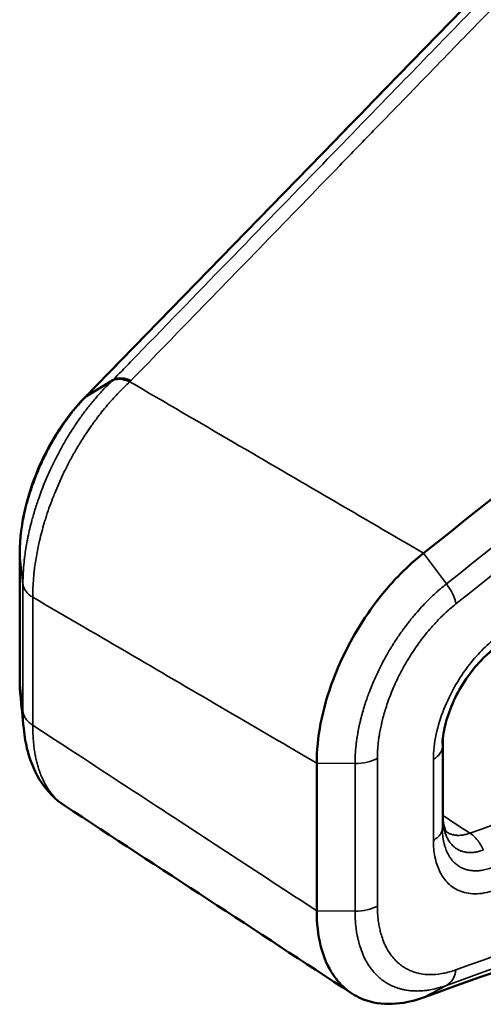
# Model space of a CAD drawing. Header units: millimetres. Extents: x 38 to 2514, y 38 to 1622.
# Tile 275 of 310: x 1605 to 1613, y 1311 to 1327. Entities that reach past the tile are written whole.
import ezdxf

# ---------------------------------------------------------------- set-up
doc = ezdxf.new("R2010")
doc.units = ezdxf.units.MM
doc.header["$LTSCALE"] = 7.692308
doc.layers.add('Visible (ISO)', color=7, linetype='Continuous', lineweight=50)
doc.layers.add('Visible Narrow (ISO)', color=7, linetype='Continuous', lineweight=35)

msp = doc.modelspace()

# ---------------------------------------------------------------- linework, layer by layer
at = {"layer": 'Visible (ISO)'}
for p, q in [((1606.6847, 1320.9934), (1606.2605, 1320.7333)), ((1605.1744, 1316.1183), (1605.1744, 1318.1857)), ((1612.0403, 1315.1596), (1612.0403, 1313.9089)), ((1609.9957, 1314.777), (1609.9957, 1312.3793)), ((1605.8997, 1314.089), (1605.8997, 1314.0889)), ((1612.1018, 1313.6597), (1612.1019, 1313.6596))]:
    msp.add_line(p, q, dxfattribs=at)
for centre, major_axis, ratio, start_param, end_param in [((1592.375, 1427.4463), (-75.0105, -129.9219), 0.5773503, 0.9688707, 1.1075513), ((1605.7744, 1318.1867), (-0.6, -0.0014), 0.5794466, 6.2818678, 6.2835597), ((1592.375, 1179.3634), (75.0105, 129.9219), 0.5773503, 0.4615493, 0.6019256)]:
    msp.add_ellipse(centre, major_axis=major_axis, ratio=ratio, start_param=start_param, end_param=end_param, dxfattribs=at)
for points in [[(1606.2261, 1320.7061), (1610.4786, 1325.0767), (1615.0048, 1329.7197), (1619.6613, 1334.5479)], [(1605.185, 1315.8886), (1605.1777, 1315.9635), (1605.1742, 1316.0402), (1605.1744, 1316.1183)], [(1605.2388, 1315.3383), (1605.2209, 1315.5217), (1605.2029, 1315.7052), (1605.185, 1315.8886)], [(1610.5651, 1311.0385), (1609.01, 1312.0553), (1607.4548, 1313.0721), (1605.8997, 1314.0889)], [(1612.0403, 1313.9089), (1612.0403, 1313.9088), (1612.0403, 1313.9087), (1612.0403, 1313.9086)]]:
    msp.add_open_spline(points, degree=3, dxfattribs=at)
for points, knots in [([(1606.6847, 1320.9934), (1606.6978, 1321.0014), (1606.7118, 1321.0077), (1606.7268, 1321.0124), (1606.7391, 1321.0162), (1606.752, 1321.019), (1606.7657, 1321.0208), (1606.7797, 1321.0226), (1606.7945, 1321.0235), (1606.8099, 1321.0233), (1606.8253, 1321.023), (1606.8414, 1321.0217), (1606.8578, 1321.0193), (1606.8608, 1321.0189), (1606.8639, 1321.0184), (1606.8669, 1321.0179), (1606.8941, 1321.0134), (1606.9222, 1321.006), (1606.9511, 1320.996), (1606.9607, 1320.9926), (1606.9705, 1320.989), (1606.9803, 1320.985)], [0, 0, 0, 0, 0.1840462, 0.1840462, 0.1840462, 0.3333333, 0.3333333, 0.3333333, 0.4860051, 0.4860051, 0.4860051, 0.6386177, 0.6386177, 0.6386177, 0.6666667, 0.6666667, 0.6666667, 0.9162291, 0.9162291, 0.9162291, 1, 1, 1, 1]), ([(1605.1744, 1318.1857), (1605.1738, 1318.4209), (1605.2069, 1318.6734), (1605.3253, 1319.1644), (1605.4097, 1319.409), (1605.6128, 1319.8604), (1605.7322, 1320.0736), (1605.9751, 1320.4269), (1606.097, 1320.5764), (1606.2261, 1320.7061)], [0.00006683, 0.00006683, 0.00006683, 0.00006683, 0.08020176, 0.08020176, 0.15614585, 0.15614585, 0.2287708, 0.2287708, 0.29053461, 0.29053461, 0.29053461, 0.29053461]), ([(1611.7289, 1318.1846), (1611.5549, 1318.0476), (1611.385, 1317.8888), (1611.0536, 1317.5233), (1610.8947, 1317.3159), (1610.6531, 1316.944), (1610.5629, 1316.7876), (1610.3999, 1316.4673), (1610.3275, 1316.304), (1610.1736, 1315.8983), (1610.1041, 1315.6566), (1610.016, 1315.1974), (1609.9951, 1314.9811), (1609.9957, 1314.777)], [0.000001, 0.000001, 0.000001, 0.000001, 0.0748495, 0.0748495, 0.15412621, 0.15412621, 0.20817444, 0.20817444, 0.26222261, 0.26222261, 0.34150018, 0.34150018, 0.41634889, 0.41634889, 0.41634889, 0.41634889]), ([(1612.8347, 1316.602), (1612.7743, 1316.5545), (1612.7115, 1316.4965), (1612.5808, 1316.3581), (1612.5121, 1316.274), (1612.3721, 1316.0769), (1612.3017, 1315.9585), (1612.1854, 1315.7197), (1612.1379, 1315.5965), (1612.0693, 1315.3606), (1612.0472, 1315.2442), (1612.0371, 1315.1221), (1612.036, 1315.1021), (1612.0354, 1315.0829)], [0, 0, 0, 0, 0.02845957, 0.02845957, 0.06163912, 0.06163912, 0.10192149, 0.10192149, 0.14188563, 0.14188563, 0.18179877, 0.18179877, 0.18984828, 0.18984828, 0.18984828, 0.18984828]), ([(1605.8997, 1314.089), (1605.7528, 1314.185), (1605.6263, 1314.3142), (1605.4264, 1314.6133), (1605.3524, 1314.7872), (1605.2725, 1315.089), (1605.2512, 1315.2116), (1605.2388, 1315.3383)], [0, 0, 0, 0, 0.06953445, 0.06953445, 0.14198313, 0.14198313, 0.18791711, 0.18791711, 0.18791711, 0.18791711]), ([(1612.0403, 1313.9086), (1612.0402, 1313.8325), (1612.0524, 1313.7677), (1612.0785, 1313.69), (1612.0909, 1313.6719), (1612.1008, 1313.66), (1612.1015, 1313.6599), (1612.1018, 1313.6597)], [0, 0, 0, 0, 0.035565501, 0.035565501, 0.066378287, 0.066378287, 0.088152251, 0.088152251, 0.088152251, 0.088152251]), ([(1609.9957, 1312.3793), (1609.9951, 1312.1759), (1610.016, 1311.9864), (1610.1041, 1311.6325), (1610.1736, 1311.4719), (1610.3275, 1311.2452), (1610.3999, 1311.1657), (1610.5628, 1311.0335), (1610.6531, 1310.981), (1610.8946, 1310.8869), (1611.0536, 1310.8622), (1611.3849, 1310.8758), (1611.5548, 1310.9105), (1611.7289, 1310.9731)], [0.000001, 0.000001, 0.000001, 0.000001, 0.07485014, 0.07485014, 0.15412675, 0.15412675, 0.20817444, 0.20817444, 0.26222314, 0.26222314, 0.34150081, 0.34150081, 0.41634888, 0.41634888, 0.41634888, 0.41634888])]:
    msp.add_open_spline(points, degree=3, knots=knots, dxfattribs=at)
at = {"layer": 'Visible Narrow (ISO)'}
for p, q in [((1605.2271, 1317.6806), (1605.1756, 1318.1646)), ((1605.1756, 1316.0971), (1605.1756, 1318.1645)), ((1612.1007, 1317.6878), (1611.7289, 1318.1846)), ((1605.2271, 1317.6806), (1605.2271, 1315.6131)), ((1605.3872, 1317.4703), (1605.3872, 1315.3926)), ((1605.2271, 1315.6131), (1605.1756, 1316.0971)), ((1612.0348, 1315.0389), (1612.0373, 1315.1214)), ((1612.0403, 1315.1588), (1612.0403, 1313.9038)), ((1612.0348, 1313.7221), (1612.0348, 1315.0391)), ((1610.6169, 1314.7707), (1609.9957, 1314.777)), ((1610.6169, 1314.7707), (1610.6169, 1312.3731)), ((1610.9792, 1314.8553), (1610.9792, 1312.4575)), ((1611.8884, 1313.5239), (1611.8884, 1314.8389)), ((1612.0348, 1313.7221), (1612.0403, 1313.9038)), ((1610.6169, 1312.3731), (1609.9957, 1312.3793)), ((1612.1006, 1311.1692), (1611.7289, 1310.9731))]:
    msp.add_line(p, q, dxfattribs=at)
for centre, major_axis, ratio, start_param, end_param in [((1592.6911, 1427.2638), (-75.2263, -130.2957), 0.5773503, 0.9688709, 1.1034646), ((1592.799, 1427.2015), (-75.4061, -130.6072), 0.5773503, 0.96887, 1.1016142), ((1607.0539, 1320.5223), (-0.4129, 0.4353), 0.5205077, 5.4124247, 6.1679168), ((1605.7744, 1318.1867), (-0.6, -0.0014), 0.5794466, 0.0003744, 0.0597816), ((1611.9014, 1317.5675), (-0.3102, 0.3921), 0.4626191, 3.850793, 4.6536444), ((1592.3034, 1179.4051), (76.4122, 132.3499), 0.5773503, 0.4756591, 0.5975775), ((1592.799, 1179.1186), (75.4061, 130.6072), 0.5773503, 0.4679593, 0.601926), ((1592.6911, 1179.1809), (75.2263, 130.2957), 0.5773503, 0.4658197, 0.6019258), ((1611.5348, 1315.043), (0.5, 0.0019), 0.5798425, 5.4956147, 6.2635617), ((1610.6257, 1315.0594), (-0.5, 0), 0.5773503, 1.5533425, 2.3561941), ((1610.6257, 1312.6616), (-0.5, 0.0002), 0.5770983, 1.5535611, 2.3564126), ((1611.9014, 1311.6266), (0.1706, -0.47), 0.6729945, 0.0927334, 0.8955849)]:
    msp.add_ellipse(centre, major_axis=major_axis, ratio=ratio, start_param=start_param, end_param=end_param, dxfattribs=at)
for points, knots in [([(1619.9996, 1334.7376), (1618.8224, 1333.5149), (1617.6734, 1332.3245), (1616.5684, 1331.1818), (1616.2245, 1330.8263), (1615.885, 1330.4754), (1615.5483, 1330.1275), (1614.8027, 1329.3573), (1614.0707, 1328.6018), (1613.3361, 1327.8443), (1612.6817, 1327.1694), (1612.0252, 1326.4929), (1611.3598, 1325.8075), (1610.9411, 1325.3762), (1610.5189, 1324.9413), (1610.0915, 1324.5013), (1609.077, 1323.4566), (1608.0334, 1322.3824), (1606.9732, 1321.2905), (1606.8772, 1321.1916), (1606.781, 1321.0926), (1606.6847, 1320.9934)], [0, 0, 0, 0, 0.25, 0.25, 0.25, 0.327786, 0.327786, 0.327786, 0.5, 0.5, 0.5, 0.6534387, 0.6534387, 0.6534387, 0.75, 0.75, 0.75, 0.9792378, 0.9792378, 0.9792378, 1, 1, 1, 1]), ([(1606.2605, 1320.7333), (1606.6111, 1321.0937), (1606.9619, 1321.4543), (1607.666, 1322.1779), (1608.0193, 1322.541), (1608.729, 1323.2703), (1609.0854, 1323.6366), (1609.5764, 1324.1412), (1609.7096, 1324.278), (1610.1162, 1324.696), (1610.3905, 1324.9779), (1610.9411, 1325.544), (1611.2174, 1325.8281), (1611.7706, 1326.397), (1612.0474, 1326.6818), (1612.6019, 1327.2524), (1612.8795, 1327.5382), (1613.2614, 1327.9313), (1613.3673, 1328.0404), (1613.7701, 1328.4551), (1614.0646, 1328.7585), (1614.6498, 1329.3616), (1614.9405, 1329.6613), (1615.5242, 1330.2633), (1615.8169, 1330.5652), (1616.3576, 1331.1234), (1616.607, 1331.3809), (1617.1403, 1331.9319), (1617.4219, 1332.2231), (1617.974, 1332.7941), (1618.2442, 1333.0737), (1618.7756, 1333.6238), (1619.0364, 1333.8939), (1619.4229, 1334.2946), (1619.5543, 1334.4308), (1619.6836, 1334.5648)], [0.00000361, 0.00000361, 0.00000361, 0.00000361, 0.07397457, 0.07397457, 0.14814019, 0.14814019, 0.22243714, 0.22243714, 0.25, 0.25, 0.30646682, 0.30646682, 0.36318161, 0.36318161, 0.4201723, 0.4201723, 0.47779425, 0.47779425, 0.5, 0.5, 0.5625, 0.5625, 0.62574648, 0.62574648, 0.69158316, 0.69158316, 0.75, 0.75, 0.81940104, 0.81940104, 0.8898415, 0.8898415, 0.96195176, 0.96195176, 1, 1, 1, 1]), ([(1620.2526, 1334.692), (1619.8252, 1334.248), (1619.4013, 1333.808), (1618.557, 1332.9324), (1618.1368, 1332.4969), (1617.4227, 1331.7576), (1617.1265, 1331.4511), (1616.5259, 1330.8298), (1616.2217, 1330.5153), (1615.6165, 1329.8899), (1615.3155, 1329.579), (1614.7157, 1328.9595), (1614.417, 1328.6511), (1613.9448, 1328.1637), (1613.771, 1327.9843), (1613.3035, 1327.5021), (1613.0099, 1327.1993), (1612.4228, 1326.594), (1612.1293, 1326.2915), (1611.5431, 1325.6872), (1611.2503, 1325.3854), (1610.7606, 1324.8806), (1610.5647, 1324.6787), (1609.9631, 1324.0587), (1609.5536, 1323.6367), (1608.7359, 1322.7942), (1608.3278, 1322.3738), (1607.6062, 1321.6302), (1607.2939, 1321.3083), (1606.9803, 1320.985)], [0, 0, 0, 0, 0.09130316, 0.09130316, 0.18361779, 0.18361779, 0.25, 0.25, 0.31950975, 0.31950975, 0.38929348, 0.38929348, 0.45921449, 0.45921449, 0.5, 0.5, 0.56893334, 0.56893334, 0.63749249, 0.63749249, 0.70522936, 0.70522936, 0.75, 0.75, 0.84198104, 0.84198104, 0.93195633, 0.93195633, 1, 1, 1, 1]), ([(1606.6698, 1320.9794), (1606.6376, 1320.949), (1606.6048, 1320.9167), (1606.5583, 1320.869), (1606.545, 1320.8552), (1606.5274, 1320.8365), (1606.5231, 1320.832), (1606.4951, 1320.802), (1606.4711, 1320.7757), (1606.4276, 1320.7265), (1606.4081, 1320.7041), (1606.3795, 1320.6703), (1606.3706, 1320.6596), (1606.3263, 1320.6064), (1606.2903, 1320.5613), (1606.2481, 1320.5063), (1606.2426, 1320.499), (1606.2229, 1320.473), (1606.2088, 1320.4541), (1606.1616, 1320.3897), (1606.1283, 1320.3426), (1606.0894, 1320.2854), (1606.0842, 1320.2777), (1606.0596, 1320.241), (1606.0402, 1320.2114), (1605.9864, 1320.1275), (1605.9519, 1320.0714), (1605.8933, 1319.9716), (1605.869, 1319.929), (1605.8158, 1319.8324), (1605.7869, 1319.7778), (1605.7303, 1319.6659), (1605.7026, 1319.6088), (1605.6528, 1319.501), (1605.6305, 1319.4509), (1605.5879, 1319.3509), (1605.5675, 1319.3011), (1605.5394, 1319.2291), (1605.5309, 1319.2071), (1605.507, 1319.1435), (1605.4919, 1319.1017), (1605.4548, 1318.9947), (1605.4336, 1318.9295), (1605.4086, 1318.8469), (1605.4034, 1318.8292), (1605.3892, 1318.7805), (1605.3806, 1318.7495), (1605.36, 1318.6729), (1605.3485, 1318.6275), (1605.327, 1318.5369), (1605.317, 1318.4916), (1605.3034, 1318.4255), (1605.2993, 1318.4047), (1605.2876, 1318.3431), (1605.2804, 1318.3021), (1605.2673, 1318.2206), (1605.2614, 1318.1801), (1605.2534, 1318.1179), (1605.2509, 1318.0967), (1605.2472, 1318.0642), (1605.246, 1318.053), (1605.2389, 1317.9832), (1605.2342, 1317.9236), (1605.2282, 1317.8064), (1605.2268, 1317.749), (1605.2271, 1317.6877), (1605.2271, 1317.6842), (1605.2271, 1317.6806)], [0.00000003, 0.00000003, 0.00000003, 0.00000003, 0.05955425, 0.05955425, 0.08333333, 0.08333333, 0.09091639, 0.09091639, 0.13313342, 0.13313342, 0.16666667, 0.16666667, 0.18176451, 0.18176451, 0.24101054, 0.24101054, 0.25, 0.25, 0.27263891, 0.27263891, 0.3252029, 0.3252029, 0.33333333, 0.33333333, 0.36348832, 0.36348832, 0.41666667, 0.41666667, 0.45437938, 0.45437938, 0.5, 0.5, 0.54520194, 0.54520194, 0.58333333, 0.58333333, 0.62015988, 0.62015988, 0.63623452, 0.63623452, 0.66666667, 0.66666667, 0.71416649, 0.71416649, 0.72715971, 0.72715971, 0.75, 0.75, 0.78389497, 0.78389497, 0.81778994, 0.81778994, 0.83333333, 0.83333333, 0.86375076, 0.86375076, 0.89341544, 0.89341544, 0.90871175, 0.90871175, 0.91666667, 0.91666667, 0.958302, 0.958302, 0.99757152, 0.99757152, 1, 1, 1, 1]), ([(1606.9612, 1320.9671), (1606.9295, 1320.9384), (1606.8972, 1320.9081), (1606.8423, 1320.8545), (1606.8198, 1320.8321), (1606.771, 1320.782), (1606.7445, 1320.7541), (1606.6916, 1320.6968), (1606.6653, 1320.6675), (1606.6343, 1320.6319), (1606.6301, 1320.627), (1606.5922, 1320.5832), (1606.558, 1320.5422), (1606.4968, 1320.4662), (1606.4701, 1320.4322), (1606.4093, 1320.3522), (1606.375, 1320.3056), (1606.3114, 1320.2157), (1606.2823, 1320.1733), (1606.22, 1320.0794), (1606.1868, 1320.0276), (1606.1227, 1319.9232), (1606.0916, 1319.8708), (1606.0291, 1319.761), (1605.9977, 1319.7035), (1605.9358, 1319.5851), (1605.9053, 1319.5242), (1605.8523, 1319.4131), (1605.8295, 1319.3634), (1605.7852, 1319.2631), (1605.7638, 1319.2124), (1605.7312, 1319.1324), (1605.7197, 1319.1033), (1605.6878, 1319.0209), (1605.6681, 1318.9674), (1605.6306, 1318.8603), (1605.6128, 1318.8067), (1605.5879, 1318.7277), (1605.5801, 1318.7021), (1605.558, 1318.6281), (1605.5445, 1318.5799), (1605.519, 1318.4838), (1605.5071, 1318.4358), (1605.4881, 1318.3544), (1605.4807, 1318.3209), (1605.4651, 1318.2464), (1605.4571, 1318.2055), (1605.4424, 1318.1235), (1605.4355, 1318.0825), (1605.4232, 1318.0004), (1605.4176, 1317.9594), (1605.4116, 1317.909), (1605.4106, 1317.9001), (1605.4039, 1317.8406), (1605.3991, 1317.7891), (1605.3918, 1317.6861), (1605.3893, 1317.6346), (1605.387, 1317.5454), (1605.3867, 1317.5078), (1605.3872, 1317.4703)], [0, 0, 0, 0, 0.05415317, 0.05415317, 0.09090909, 0.09090909, 0.13374335, 0.13374335, 0.17521894, 0.17521894, 0.18181818, 0.18181818, 0.23353372, 0.23353372, 0.27272727, 0.27272727, 0.32217904, 0.32217904, 0.36363636, 0.36363636, 0.41046863, 0.41046863, 0.45454545, 0.45454545, 0.5, 0.5, 0.54545455, 0.54545455, 0.58099789, 0.58099789, 0.61630472, 0.61630472, 0.63636364, 0.63636364, 0.6729212, 0.6729212, 0.70962198, 0.70962198, 0.72727273, 0.72727273, 0.76089568, 0.76089568, 0.79461919, 0.79461919, 0.81818182, 0.81818182, 0.84689302, 0.84689302, 0.87530374, 0.87530374, 0.90316752, 0.90316752, 0.90909091, 0.90909091, 0.94286388, 0.94286388, 0.97602685, 0.97602685, 1, 1, 1, 1]), ([(1611.7289, 1318.1846), (1611.2361, 1318.4722), (1610.7311, 1318.7669), (1610.2167, 1319.0671), (1609.7023, 1319.3673), (1609.1784, 1319.673), (1608.6368, 1319.9892), (1608.0951, 1320.3053), (1607.5357, 1320.6318), (1606.9612, 1320.9671)], [0, 0, 0, 0, 0.3333333, 0.3333333, 0.3333333, 0.6666667, 0.6666667, 0.6666667, 1, 1, 1, 1]), ([(1605.1756, 1318.1645), (1605.1756, 1318.1647), (1605.1756, 1318.1647), (1605.1754, 1318.205), (1605.1763, 1318.247), (1605.1801, 1318.3258), (1605.1826, 1318.362), (1605.189, 1318.435), (1605.1929, 1318.4717), (1605.2012, 1318.5376), (1605.2052, 1318.5663), (1605.2131, 1318.6181), (1605.2168, 1318.641), (1605.228, 1318.7052), (1605.2361, 1318.7472), (1605.2542, 1318.8328), (1605.2642, 1318.8763), (1605.2788, 1318.9349), (1605.2824, 1318.9492), (1605.2943, 1318.9946), (1605.3029, 1319.0258), (1605.3262, 1319.1068), (1605.3416, 1319.1569), (1605.3665, 1319.2327), (1605.3752, 1319.2581), (1605.3994, 1319.3272), (1605.4155, 1319.3709), (1605.4469, 1319.4518), (1605.462, 1319.4892), (1605.4887, 1319.5529), (1605.5002, 1319.5794), (1605.5309, 1319.6487), (1605.5505, 1319.6911), (1605.5907, 1319.7744), (1605.6112, 1319.8153), (1605.6411, 1319.8725), (1605.6502, 1319.8897), (1605.6724, 1319.9308), (1605.6855, 1319.9545), (1605.7255, 1320.0253), (1605.7525, 1320.0709), (1605.7905, 1320.1326), (1605.8017, 1320.1504), (1605.8354, 1320.2032), (1605.8577, 1320.2369), (1605.9029, 1320.303), (1605.9257, 1320.3352), (1605.9529, 1320.3724), (1605.9576, 1320.3788), (1605.9629, 1320.3859), (1605.9635, 1320.3868), (1605.9826, 1320.4124), (1606.0008, 1320.4363), (1606.0375, 1320.4831), (1606.0558, 1320.5059), (1606.0856, 1320.5419), (1606.0969, 1320.5553), (1606.1333, 1320.5978), (1606.1587, 1320.6264), (1606.2095, 1320.6814), (1606.235, 1320.7079), (1606.2605, 1320.7333)], [0, 0, 0, 0, 0.00006516, 0.00006516, 0.05535448, 0.05535448, 0.1, 0.1, 0.14316306, 0.14316306, 0.17529574, 0.17529574, 0.2, 0.2, 0.2433081, 0.2433081, 0.28616705, 0.28616705, 0.3, 0.3, 0.32969756, 0.32969756, 0.37641846, 0.37641846, 0.4, 0.4, 0.44025492, 0.44025492, 0.47499474, 0.47499474, 0.5, 0.5, 0.54088722, 0.54088722, 0.58202524, 0.58202524, 0.6, 0.6, 0.62560054, 0.62560054, 0.67805601, 0.67805601, 0.7, 0.7, 0.74436934, 0.74436934, 0.79046231, 0.79046231, 0.8, 0.8, 0.80131223, 0.80131223, 0.83899741, 0.83899741, 0.87696475, 0.87696475, 0.9, 0.9, 0.95052269, 0.95052269, 1, 1, 1, 1]), ([(1605.3872, 1317.4703), (1605.3663, 1317.4829), (1605.3471, 1317.4964), (1605.3212, 1317.5179), (1605.3131, 1317.5252), (1605.2907, 1317.5474), (1605.2778, 1317.5627), (1605.2611, 1317.587), (1605.2558, 1317.5956), (1605.2427, 1317.6203), (1605.2363, 1317.6367), (1605.2315, 1317.6553), (1605.2311, 1317.6573), (1605.229, 1317.6664), (1605.2279, 1317.6735), (1605.2271, 1317.6806)], [0, 0, 0, 0, 0.2223534, 0.2223534, 0.3333333, 0.3333333, 0.5498536, 0.5498536, 0.6666667, 0.6666667, 0.8822696, 0.8822696, 0.9088926, 0.9088926, 1, 1, 1, 1]), ([(1612.1007, 1317.6878), (1612.0672, 1317.6615), (1612.0328, 1317.6332), (1611.9782, 1317.5864), (1611.9585, 1317.5691), (1611.9123, 1317.5275), (1611.8857, 1317.5029), (1611.8325, 1317.4518), (1611.8059, 1317.4255), (1611.7745, 1317.3935), (1611.7702, 1317.3891), (1611.7361, 1317.3539), (1611.7056, 1317.3214), (1611.6439, 1317.2534), (1611.6128, 1317.2178), (1611.5439, 1317.1361), (1611.5061, 1317.0893), (1611.4434, 1317.0081), (1611.4186, 1316.9749), (1611.375, 1316.9148), (1611.3563, 1316.8884), (1611.3041, 1316.813), (1611.2709, 1316.7627), (1611.2287, 1316.696), (1611.2192, 1316.6809), (1611.1764, 1316.6113), (1611.1436, 1316.5555), (1611.0868, 1316.4533), (1611.0624, 1316.4075), (1611.0372, 1316.3583), (1611.0358, 1316.3556), (1611.0115, 1316.3078), (1610.9893, 1316.2622), (1610.9465, 1316.1701), (1610.9259, 1316.1237), (1610.9007, 1316.0641), (1610.8952, 1316.0509), (1610.8709, 1315.9918), (1610.853, 1315.9458), (1610.8257, 1315.8719), (1610.8156, 1315.8438), (1610.7943, 1315.7819), (1610.7832, 1315.7482), (1610.7603, 1315.6756), (1610.7488, 1315.6368), (1610.7272, 1315.5594), (1610.7171, 1315.5209), (1610.7016, 1315.4574), (1610.6958, 1315.4323), (1610.6826, 1315.3732), (1610.6756, 1315.3391), (1610.6675, 1315.2962), (1610.6659, 1315.2876), (1610.6583, 1315.2457), (1610.6527, 1315.2121), (1610.6438, 1315.152), (1610.6403, 1315.1258), (1610.6314, 1315.0521), (1610.6267, 1315.0041), (1610.6199, 1314.9076), (1610.6178, 1314.859), (1610.617, 1314.7971), (1610.6169, 1314.7839), (1610.6169, 1314.7708)], [0.00000944, 0.00000944, 0.00000944, 0.00000944, 0.05847761, 0.05847761, 0.09090909, 0.09090909, 0.13373203, 0.13373203, 0.17531033, 0.17531033, 0.18181818, 0.18181818, 0.22734113, 0.22734113, 0.27272727, 0.27272727, 0.32754474, 0.32754474, 0.36363636, 0.36363636, 0.39099618, 0.39099618, 0.44023776, 0.44023776, 0.45454545, 0.45454545, 0.50540383, 0.50540383, 0.54545455, 0.54545455, 0.54780211, 0.54780211, 0.58656637, 0.58656637, 0.62535882, 0.62535882, 0.63636364, 0.63636364, 0.67471846, 0.67471846, 0.69845199, 0.69845199, 0.72727273, 0.72727273, 0.76129363, 0.76129363, 0.7956963, 0.7956963, 0.81818182, 0.81818182, 0.8488688, 0.8488688, 0.85653824, 0.85653824, 0.88630555, 0.88630555, 0.90909091, 0.90909091, 0.94942419, 0.94942419, 0.98922945, 0.98922945, 0.99999284, 0.99999284, 0.99999284, 0.99999284]), ([(1609.9957, 1314.777), (1609.5181, 1315.056), (1609.0292, 1315.3418), (1608.5314, 1315.6327), (1608.0336, 1315.9236), (1607.527, 1316.2197), (1607.0038, 1316.5254), (1606.4806, 1316.8312), (1605.9409, 1317.1466), (1605.3872, 1317.4703)], [0, 0, 0, 0, 0.3333333, 0.3333333, 0.3333333, 0.6666667, 0.6666667, 0.6666667, 1, 1, 1, 1]), ([(1612.2549, 1317.3634), (1612.2212, 1317.3367), (1612.1865, 1317.3079), (1612.1509, 1317.2767), (1612.1395, 1317.2667), (1612.128, 1317.2565), (1612.1164, 1317.246), (1612.0925, 1317.2244), (1612.0683, 1317.2018), (1612.0437, 1317.178), (1612.0191, 1317.1542), (1611.994, 1317.1291), (1611.9684, 1317.1026), (1611.9172, 1317.0495), (1611.8638, 1316.9907), (1611.8101, 1316.9268), (1611.7759, 1316.886), (1611.7415, 1316.8433), (1611.7072, 1316.7984), (1611.6877, 1316.773), (1611.6682, 1316.7468), (1611.6488, 1316.72), (1611.5953, 1316.646), (1611.5422, 1316.5669), (1611.491, 1316.4835), (1611.4397, 1316.4001), (1611.3902, 1316.3124), (1611.3439, 1316.2217), (1611.3235, 1316.1816), (1611.3036, 1316.141), (1611.2845, 1316.1001), (1611.2654, 1316.0591), (1611.247, 1316.0179), (1611.2296, 1315.9766), (1611.2249, 1315.9656), (1611.2204, 1315.9547), (1611.2159, 1315.9438), (1611.1818, 1315.8608), (1611.1513, 1315.7779), (1611.125, 1315.6973), (1611.1216, 1315.687), (1611.1183, 1315.6767), (1611.1151, 1315.6665), (1611.104, 1315.6316), (1611.0938, 1315.5971), (1611.0842, 1315.563), (1611.0745, 1315.5284), (1611.0656, 1315.4942), (1611.0572, 1315.46), (1611.0525, 1315.4406), (1611.048, 1315.4213), (1611.0437, 1315.402), (1611.0367, 1315.3709), (1611.0303, 1315.3398), (1611.0243, 1315.3085), (1611.0185, 1315.278), (1611.0132, 1315.2474), (1611.0084, 1315.2164), (1611.0043, 1315.1902), (1611.0006, 1315.1638), (1610.9973, 1315.137), (1610.9922, 1315.0959), (1610.9881, 1315.054), (1610.985, 1315.0115), (1610.982, 1314.9701), (1610.9801, 1314.9281), (1610.9794, 1314.8859), (1610.9793, 1314.8757), (1610.9792, 1314.8655), (1610.9792, 1314.8553)], [0, 0, 0, 0, 0.0687983, 0.0687983, 0.0687983, 0.0909091, 0.0909091, 0.0909091, 0.1363636, 0.1363636, 0.1363636, 0.1818182, 0.1818182, 0.1818182, 0.2727273, 0.2727273, 0.2727273, 0.3307023, 0.3307023, 0.3307023, 0.3636364, 0.3636364, 0.3636364, 0.4545455, 0.4545455, 0.4545455, 0.5454545, 0.5454545, 0.5454545, 0.5855948, 0.5855948, 0.5855948, 0.6257363, 0.6257363, 0.6257363, 0.6363636, 0.6363636, 0.6363636, 0.7169648, 0.7169648, 0.7169648, 0.7272727, 0.7272727, 0.7272727, 0.7624173, 0.7624173, 0.7624173, 0.798007, 0.798007, 0.798007, 0.8181818, 0.8181818, 0.8181818, 0.8506862, 0.8506862, 0.8506862, 0.8823365, 0.8823365, 0.8823365, 0.9090909, 0.9090909, 0.9090909, 0.9501948, 0.9501948, 0.9501948, 0.9903291, 0.9903291, 0.9903291, 1, 1, 1, 1]), ([(1611.8884, 1314.8389), (1611.8878, 1314.9727), (1611.921, 1315.2435), (1612.0507, 1315.662), (1612.2308, 1316.0278), (1612.4187, 1316.3144), (1612.639, 1316.58), (1612.7957, 1316.7252), (1612.8778, 1316.7898)], [0, 0, 0, 0, 0.16666667, 0.33333333, 0.5, 0.66666667, 0.83333333, 0.99999997, 0.99999997, 0.99999997, 0.99999997]), ([(1605.185, 1315.8886), (1605.1845, 1315.894), (1605.184, 1315.8994), (1605.1835, 1315.9049), (1605.1831, 1315.9091), (1605.1827, 1315.9134), (1605.1824, 1315.9177), (1605.1794, 1315.9539), (1605.1773, 1315.9926), (1605.1762, 1316.0336), (1605.1757, 1316.0542), (1605.1755, 1316.0753), (1605.1756, 1316.0971)], [0.901589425, 0.901589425, 0.901589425, 0.901589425, 0.910097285, 0.910097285, 0.910097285, 0.916666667, 0.916666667, 0.916666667, 0.972198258, 0.972198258, 0.972198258, 1, 1, 1, 1]), ([(1605.2271, 1315.6131), (1605.227, 1315.5966), (1605.227, 1315.5795), (1605.2271, 1315.5618), (1605.2272, 1315.5535), (1605.2273, 1315.5451), (1605.2275, 1315.5366), (1605.2279, 1315.5142), (1605.2286, 1315.4911), (1605.2297, 1315.4672), (1605.2299, 1315.4627), (1605.2301, 1315.4582), (1605.2303, 1315.4536), (1605.2305, 1315.4497), (1605.2307, 1315.4459), (1605.2309, 1315.442), (1605.2323, 1315.4169), (1605.2341, 1315.391), (1605.2364, 1315.3643), (1605.2369, 1315.3583), (1605.2374, 1315.3523), (1605.238, 1315.3463), (1605.2383, 1315.3437), (1605.2385, 1315.341), (1605.2388, 1315.3383)], [0.00000001, 0.00000001, 0.00000001, 0.00000001, 0.03784537, 0.03784537, 0.03784537, 0.05555556, 0.05555556, 0.05555556, 0.10228898, 0.10228898, 0.10228898, 0.11111111, 0.11111111, 0.11111111, 0.11859777, 0.11859777, 0.11859777, 0.16666667, 0.16666667, 0.16666667, 0.1773503, 0.1773503, 0.1773503, 0.18207278, 0.18207278, 0.18207278, 0.18207278]), ([(1605.3872, 1315.3926), (1605.3661, 1315.4061), (1605.3468, 1315.4205), (1605.321, 1315.4431), (1605.313, 1315.4508), (1605.2905, 1315.4741), (1605.2775, 1315.4903), (1605.2609, 1315.5157), (1605.2558, 1315.5245), (1605.2426, 1315.5505), (1605.2361, 1315.5679), (1605.2297, 1315.5946), (1605.2281, 1315.6038), (1605.2271, 1315.6131)], [0, 0, 0, 0, 0.22371653, 0.22371653, 0.33333333, 0.33333333, 0.5516559, 0.5516559, 0.66666667, 0.66666667, 0.88561581, 0.88561581, 1, 1, 1, 1]), ([(1605.3872, 1315.3926), (1605.3868, 1315.3648), (1605.3869, 1315.3356), (1605.3879, 1315.2799), (1605.3888, 1315.2536), (1605.3903, 1315.2214), (1605.3906, 1315.2163), (1605.3925, 1315.1818), (1605.3946, 1315.1514), (1605.3977, 1315.1163), (1605.3981, 1315.1128), (1605.4012, 1315.08), (1605.4045, 1315.0499), (1605.4095, 1315.0125), (1605.4104, 1315.0059), (1605.4155, 1314.9703), (1605.4203, 1314.9405), (1605.4277, 1314.9006), (1605.4295, 1314.8912), (1605.4372, 1314.853), (1605.4437, 1314.8236), (1605.4542, 1314.7815), (1605.4574, 1314.7693), (1605.4684, 1314.7289), (1605.4769, 1314.7004), (1605.4914, 1314.6565), (1605.4966, 1314.6413), (1605.5125, 1314.5977), (1605.5239, 1314.569), (1605.5437, 1314.5239), (1605.5513, 1314.5075), (1605.5711, 1314.4668), (1605.584, 1314.4424), (1605.6099, 1314.3972), (1605.6227, 1314.3764), (1605.6518, 1314.3324), (1605.6684, 1314.3092), (1605.7029, 1314.2654), (1605.7207, 1314.2446), (1605.7583, 1314.2043), (1605.7782, 1314.1847), (1605.8199, 1314.1475), (1605.8417, 1314.1299), (1605.8679, 1314.1108), (1605.8711, 1314.1085), (1605.8827, 1314.1003), (1605.8911, 1314.0946), (1605.8997, 1314.089)], [0, 0, 0, 0, 0.05882353, 0.05882353, 0.1083999, 0.1083999, 0.11764706, 0.11764706, 0.17051816, 0.17051816, 0.17647059, 0.17647059, 0.22509839, 0.22509839, 0.23529412, 0.23529412, 0.28037129, 0.28037129, 0.29411765, 0.29411765, 0.3360367, 0.3360367, 0.35294118, 0.35294118, 0.39164766, 0.39164766, 0.41176471, 0.41176471, 0.44932797, 0.44932797, 0.47058824, 0.47058824, 0.50223175, 0.50223175, 0.52941176, 0.52941176, 0.55998247, 0.55998247, 0.58823529, 0.58823529, 0.61605434, 0.61605434, 0.64322374, 0.64322374, 0.64705882, 0.64705882, 0.6567416, 0.6567416, 0.6567416, 0.6567416]), ([(1609.9957, 1312.3793), (1609.5183, 1312.6915), (1609.0294, 1313.0111), (1608.5316, 1313.3366), (1608.0339, 1313.6621), (1607.5272, 1313.9934), (1607.004, 1314.3355), (1606.4807, 1314.6776), (1605.9409, 1315.0305), (1605.3872, 1315.3926)], [0, 0, 0, 0, 0.3333333, 0.3333333, 0.3333333, 0.6666667, 0.6666667, 0.6666667, 1, 1, 1, 1]), ([(1612.0403, 1313.9038), (1612.0402, 1313.881), (1612.041, 1313.8579), (1612.0443, 1313.8123), (1612.0468, 1313.79), (1612.052, 1313.7555), (1612.0542, 1313.7434), (1612.0608, 1313.71), (1612.0659, 1313.6888), (1612.0783, 1313.6463), (1612.0856, 1313.625), (1612.0995, 1313.5905), (1612.1055, 1313.5771), (1612.1233, 1313.5412), (1612.1361, 1313.5194), (1612.1544, 1313.4931), (1612.1587, 1313.4873), (1612.1779, 1313.4624), (1612.1942, 1313.4445), (1612.2272, 1313.4143), (1612.2435, 1313.4016), (1612.275, 1313.3808), (1612.2899, 1313.3724), (1612.3212, 1313.3574), (1612.3376, 1313.3509), (1612.3723, 1313.3398), (1612.3907, 1313.3353), (1612.4282, 1313.3288), (1612.4473, 1313.3268), (1612.4859, 1313.3251), (1612.5054, 1313.3254), (1612.5461, 1313.3283), (1612.5674, 1313.3312), (1612.6106, 1313.3394), (1612.6326, 1313.3448), (1612.6692, 1313.3556), (1612.6839, 1313.3605), (1612.6986, 1313.3657)], [0, 0, 0, 0, 0.06762819, 0.06762819, 0.13196366, 0.13196366, 0.16666667, 0.16666667, 0.22793513, 0.22793513, 0.29126875, 0.29126875, 0.33333333, 0.33333333, 0.40647029, 0.40647029, 0.42770883, 0.42770883, 0.5, 0.5, 0.56238363, 0.56238363, 0.61399796, 0.61399796, 0.66666667, 0.66666667, 0.72230472, 0.72230472, 0.77781903, 0.77781903, 0.83333333, 0.83333333, 0.8940948, 0.8940948, 0.9572729, 0.9572729, 1, 1, 1, 1]), ([(1612.8232, 1313.077), (1612.7926, 1313.0655), (1612.7625, 1313.0562), (1612.733, 1313.049), (1612.7017, 1313.0413), (1612.6711, 1313.036), (1612.6412, 1313.0327), (1612.6184, 1313.0303), (1612.5961, 1313.0291), (1612.5742, 1313.0291), (1612.5487, 1313.029), (1612.5239, 1313.0306), (1612.4999, 1313.0337), (1612.4769, 1313.0366), (1612.4546, 1313.041), (1612.4333, 1313.0466), (1612.4122, 1313.0521), (1612.3921, 1313.0589), (1612.373, 1313.0668), (1612.3698, 1313.0681), (1612.3667, 1313.0694), (1612.3636, 1313.0708), (1612.3592, 1313.0727), (1612.3548, 1313.0747), (1612.3505, 1313.0767), (1612.328, 1313.0875), (1612.307, 1313.0997), (1612.2875, 1313.1133), (1612.2675, 1313.1271), (1612.2492, 1313.1422), (1612.2323, 1313.1582), (1612.2252, 1313.1649), (1612.2184, 1313.1718), (1612.2119, 1313.1788), (1612.2005, 1313.1909), (1612.1899, 1313.2035), (1612.1799, 1313.2165), (1612.1702, 1313.2291), (1612.1611, 1313.2422), (1612.1525, 1313.2556), (1612.1438, 1313.2694), (1612.1355, 1313.2837), (1612.1277, 1313.2985), (1612.1231, 1313.3072), (1612.1186, 1313.3161), (1612.1143, 1313.3252), (1612.1032, 1313.3488), (1612.093, 1313.3737), (1612.084, 1313.3997), (1612.0796, 1313.4127), (1612.0753, 1313.426), (1612.0714, 1313.4396), (1612.0649, 1313.4622), (1612.0592, 1313.4855), (1612.0544, 1313.5094), (1612.044, 1313.5609), (1612.0376, 1313.6151), (1612.0355, 1313.6714), (1612.0349, 1313.6881), (1612.0346, 1313.7051), (1612.0348, 1313.7221)], [0.000063, 0.000063, 0.000063, 0.000063, 0.05830243, 0.05830243, 0.05830243, 0.11980844, 0.11980844, 0.11980844, 0.16666667, 0.16666667, 0.16666667, 0.22108299, 0.22108299, 0.22108299, 0.27335321, 0.27335321, 0.27335321, 0.32483833, 0.32483833, 0.32483833, 0.33333333, 0.33333333, 0.33333333, 0.34539762, 0.34539762, 0.34539762, 0.40854687, 0.40854687, 0.40854687, 0.47301457, 0.47301457, 0.47301457, 0.5, 0.5, 0.5, 0.54689539, 0.54689539, 0.54689539, 0.59241285, 0.59241285, 0.59241285, 0.63909347, 0.63909347, 0.63909347, 0.66666667, 0.66666667, 0.66666667, 0.73805203, 0.73805203, 0.73805203, 0.77376328, 0.77376328, 0.77376328, 0.83333333, 0.83333333, 0.83333333, 0.96178425, 0.96178425, 0.96178425, 1, 1, 1, 1]), ([(1612.1019, 1313.6596), (1612.1022, 1313.6594), (1612.1025, 1313.6593), (1612.1028, 1313.6591), (1612.1202, 1313.6478), (1612.1386, 1313.6381), (1612.1578, 1313.6303), (1612.1658, 1313.627), (1612.1738, 1313.6241), (1612.182, 1313.6214), (1612.1953, 1313.6172), (1612.2088, 1313.6137), (1612.2226, 1313.611), (1612.2402, 1313.6076), (1612.2582, 1313.6055), (1612.2765, 1313.6047), (1612.2935, 1313.6039), (1612.3108, 1313.6042), (1612.3281, 1313.6056), (1612.3356, 1313.6061), (1612.343, 1313.6069), (1612.3505, 1313.6078), (1612.3722, 1313.6106), (1612.3939, 1313.6148), (1612.4156, 1313.6204), (1612.4374, 1313.6259), (1612.4591, 1313.6328), (1612.4807, 1313.6407)], [0.56358708, 0.56358708, 0.56358708, 0.56358708, 0.56482652, 0.56482652, 0.56482652, 0.63674303, 0.63674303, 0.63674303, 0.66636549, 0.66636549, 0.66636549, 0.71428571, 0.71428571, 0.71428571, 0.77539424, 0.77539424, 0.77539424, 0.83254471, 0.83254471, 0.83254471, 0.85714286, 0.85714286, 0.85714286, 0.92858407, 0.92858407, 0.92858407, 1, 1, 1, 1]), ([(1612.4807, 1313.6407), (1612.499, 1313.629), (1612.517, 1313.6155), (1612.5344, 1313.6003), (1612.5451, 1313.591), (1612.5555, 1313.5811), (1612.5657, 1313.5706), (1612.5821, 1313.5538), (1612.5978, 1313.5354), (1612.6127, 1313.5158), (1612.6222, 1313.5034), (1612.6313, 1313.4904), (1612.64, 1313.4769), (1612.6539, 1313.4555), (1612.6668, 1313.4329), (1612.6785, 1313.4094), (1612.6857, 1313.3951), (1612.6924, 1313.3806), (1612.6986, 1313.3657)], [0, 0, 0, 0, 0.206752, 0.206752, 0.206752, 0.3333333, 0.3333333, 0.3333333, 0.5370176, 0.5370176, 0.5370176, 0.6666667, 0.6666667, 0.6666667, 0.8740047, 0.8740047, 0.8740047, 1, 1, 1, 1]), ([(1612.8775, 1312.715), (1612.7634, 1312.6733), (1612.5557, 1312.6379), (1612.2867, 1312.6946), (1612.0977, 1312.8389), (1611.9812, 1313.0185), (1611.9048, 1313.2504), (1611.8877, 1313.4277), (1611.8884, 1313.5239)], [0.00000001, 0.00000001, 0.00000001, 0.00000001, 0.16666667, 0.33333333, 0.5, 0.66666667, 0.83333333, 1, 1, 1, 1]), ([(1610.6169, 1312.3731), (1610.6169, 1312.373), (1610.6169, 1312.373), (1610.6168, 1312.3341), (1610.6176, 1312.2944), (1610.6207, 1312.2318), (1610.6222, 1312.2091), (1610.6264, 1312.1568), (1610.6294, 1312.127), (1610.6369, 1312.0679), (1610.6413, 1312.0385), (1610.6475, 1312.0038), (1610.6484, 1311.9988), (1610.6538, 1311.9696), (1610.6588, 1311.9452), (1610.672, 1311.8881), (1610.6806, 1311.8553), (1610.693, 1311.8138), (1610.6958, 1311.8048), (1610.7113, 1311.7562), (1610.7256, 1311.717), (1610.7526, 1311.6533), (1610.7641, 1311.6284), (1610.7859, 1311.5851), (1610.7959, 1311.5665), (1610.8251, 1311.5156), (1610.8455, 1311.4839), (1610.8738, 1311.4449), (1610.8801, 1311.4364), (1610.9103, 1311.3975), (1610.9358, 1311.3683), (1610.9844, 1311.3192), (1611.007, 1311.2986), (1611.0321, 1311.278), (1611.0336, 1311.2768), (1611.0581, 1311.2569), (1611.082, 1311.2395), (1611.1315, 1311.2071), (1611.1572, 1311.1922), (1611.1908, 1311.1749), (1611.1982, 1311.1713), (1611.2319, 1311.1551), (1611.2589, 1311.1438), (1611.3036, 1311.1278), (1611.3209, 1311.1221), (1611.3593, 1311.1109), (1611.3804, 1311.1055), (1611.4267, 1311.0955), (1611.452, 1311.0911), (1611.5033, 1311.0841), (1611.5293, 1311.0816), (1611.5729, 1311.0791), (1611.5903, 1311.0785), (1611.6318, 1311.078), (1611.6561, 1311.0785), (1611.7052, 1311.0811), (1611.7301, 1311.0831), (1611.7812, 1311.0889), (1611.8074, 1311.0926), (1611.8707, 1311.1036), (1611.9084, 1311.1117), (1611.986, 1311.1316), (1612.0259, 1311.1434), (1612.0781, 1311.1612), (1612.0893, 1311.1651), (1612.1006, 1311.1692)], [0, 0, 0, 0, 0.00000948, 0.00000948, 0.05825614, 0.05825614, 0.09090909, 0.09090909, 0.13349528, 0.13349528, 0.17483749, 0.17483749, 0.18181818, 0.18181818, 0.21544747, 0.21544747, 0.26027921, 0.26027921, 0.27272727, 0.27272727, 0.32761097, 0.32761097, 0.36363636, 0.36363636, 0.39128564, 0.39128564, 0.44060092, 0.44060092, 0.45454545, 0.45454545, 0.50534632, 0.50534632, 0.54545455, 0.54545455, 0.54803089, 0.54803089, 0.58680546, 0.58680546, 0.62560828, 0.62560828, 0.63636364, 0.63636364, 0.67466641, 0.67466641, 0.69861284, 0.69861284, 0.72727273, 0.72727273, 0.76128482, 0.76128482, 0.79567945, 0.79567945, 0.81818182, 0.81818182, 0.84880526, 0.84880526, 0.87894809, 0.87894809, 0.90909091, 0.90909091, 0.94940492, 0.94940492, 0.98919134, 0.98919134, 0.99999643, 0.99999643, 0.99999643, 0.99999643]), ([(1610.9792, 1312.4575), (1610.9792, 1312.4179), (1610.9804, 1312.3777), (1610.9829, 1312.3369), (1610.9837, 1312.3238), (1610.9847, 1312.3107), (1610.9858, 1312.2975), (1610.9881, 1312.2704), (1610.991, 1312.2431), (1610.9947, 1312.2156), (1610.9983, 1312.188), (1611.0027, 1312.1602), (1611.0081, 1312.1321), (1611.0135, 1312.1033), (1611.0198, 1312.0741), (1611.0272, 1312.0449), (1611.0342, 1312.0171), (1611.0421, 1311.9893), (1611.051, 1311.9618), (1611.0626, 1311.9257), (1611.0758, 1311.8901), (1611.0909, 1311.8552), (1611.0994, 1311.8354), (1611.1085, 1311.8159), (1611.1183, 1311.7968), (1611.1452, 1311.7436), (1611.1767, 1311.6927), (1611.2132, 1311.6457), (1611.234, 1311.6188), (1611.2565, 1311.5932), (1611.2805, 1311.5692), (1611.2984, 1311.5512), (1611.3173, 1311.534), (1611.337, 1311.5178), (1611.3573, 1311.5012), (1611.3785, 1311.4855), (1611.4005, 1311.471), (1611.4225, 1311.4566), (1611.4452, 1311.4433), (1611.4687, 1311.4312), (1611.4748, 1311.428), (1611.4811, 1311.4249), (1611.4873, 1311.4219), (1611.5111, 1311.4106), (1611.5354, 1311.4005), (1611.5601, 1311.3917), (1611.585, 1311.3829), (1611.6102, 1311.3753), (1611.6357, 1311.3691), (1611.6423, 1311.3675), (1611.6489, 1311.3659), (1611.6555, 1311.3645), (1611.7004, 1311.3546), (1611.7457, 1311.3487), (1611.7924, 1311.3462), (1611.8057, 1311.3455), (1611.8191, 1311.345), (1611.8327, 1311.3449), (1611.8937, 1311.3441), (1611.9573, 1311.3489), (1612.0272, 1311.361), (1612.0896, 1311.3719), (1612.157, 1311.3886), (1612.229, 1311.4133), (1612.2376, 1311.4162), (1612.2462, 1311.4193), (1612.255, 1311.4224)], [0, 0, 0, 0, 0.0688494, 0.0688494, 0.0688494, 0.0909091, 0.0909091, 0.0909091, 0.1363636, 0.1363636, 0.1363636, 0.1818182, 0.1818182, 0.1818182, 0.228406, 0.228406, 0.228406, 0.2727273, 0.2727273, 0.2727273, 0.3307991, 0.3307991, 0.3307991, 0.3636364, 0.3636364, 0.3636364, 0.4545455, 0.4545455, 0.4545455, 0.5065246, 0.5065246, 0.5065246, 0.5454545, 0.5454545, 0.5454545, 0.5856075, 0.5856075, 0.5856075, 0.6257615, 0.6257615, 0.6257615, 0.6363636, 0.6363636, 0.6363636, 0.6765079, 0.6765079, 0.6765079, 0.7168458, 0.7168458, 0.7168458, 0.7272727, 0.7272727, 0.7272727, 0.7979868, 0.7979868, 0.7979868, 0.8181818, 0.8181818, 0.8181818, 0.9090909, 0.9090909, 0.9090909, 0.9902923, 0.9902923, 0.9902923, 1, 1, 1, 1])]:
    msp.add_open_spline(points, degree=3, knots=knots, dxfattribs=at)
for points in [[(1606.6847, 1320.9934), (1606.6822, 1320.9911), (1606.6772, 1320.9864), (1606.6723, 1320.9818), (1606.6698, 1320.9794)], [(1606.9803, 1320.985), (1606.9771, 1320.982), (1606.9707, 1320.9761), (1606.9644, 1320.9701), (1606.9612, 1320.9671)], [(1606.2605, 1320.7333), (1606.2477, 1320.7253), (1606.2362, 1320.7163), (1606.2261, 1320.7061)], [(1605.1744, 1316.1183), (1605.1744, 1316.1112), (1605.1748, 1316.1041), (1605.1756, 1316.0971)], [(1612.0348, 1315.0392), (1612.0347, 1315.0536), (1612.0349, 1315.0682), (1612.0354, 1315.0829)], [(1612.0403, 1313.9285), (1612.1858, 1313.8335), (1612.3326, 1313.7375), (1612.4807, 1313.6407)], [(1612.0403, 1313.9086), (1612.0403, 1313.907), (1612.0403, 1313.9054), (1612.0403, 1313.9038)], [(1611.8884, 1313.5239), (1611.9186, 1313.5412), (1611.9711, 1313.5804), (1612.0215, 1313.6489), (1612.034, 1313.6976), (1612.0348, 1313.7221)]]:
    msp.add_open_spline(points, degree=3, dxfattribs=at)

doc.saveas('drawing.dxf')
